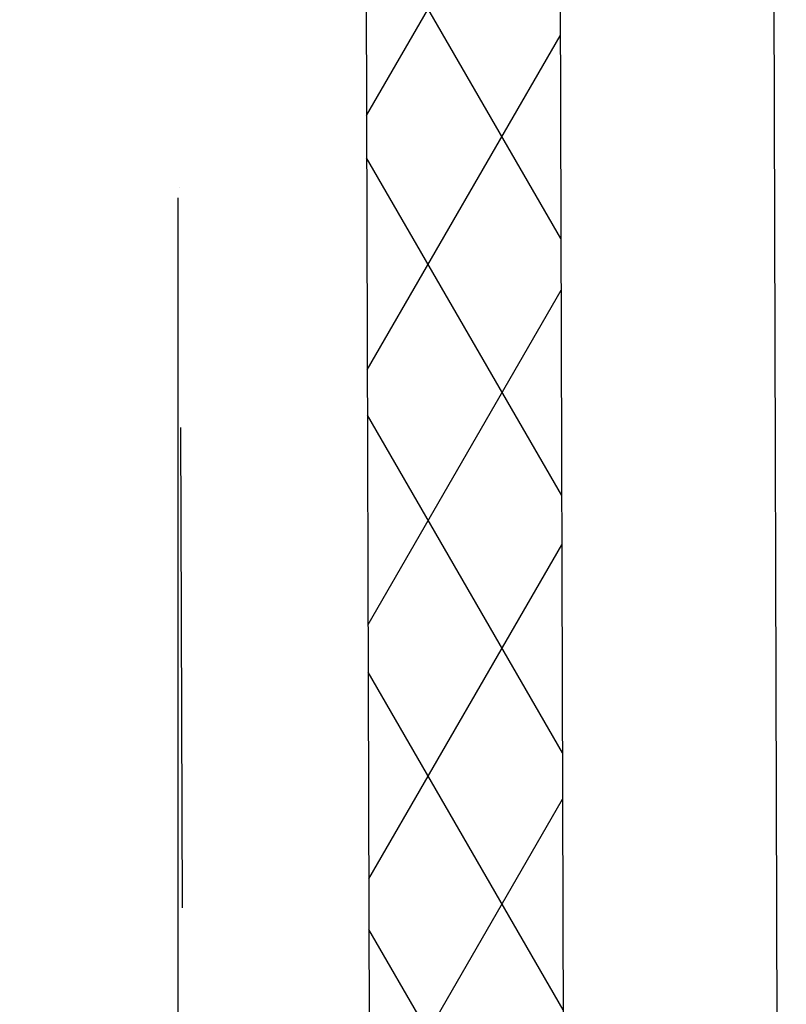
# Model space of a CAD drawing. Header units: millimetres. Extents: x -32221 to 212500, y 31663 to 93766.
# Tile 267 of 279: x 90158 to 90563, y 61034 to 61554. Entities that reach past the tile are written whole.
import ezdxf

# ---------------------------------------------------------------- set-up
doc = ezdxf.new("R2010")
doc.units = ezdxf.units.MM
doc.linetypes.add('DASHDOTX2', pattern=[50.8, 25.4, -12.7, 0, -12.7])
doc.layers.add('osie', color=251, linetype='Continuous')
doc.layers.add('Sciany', color=251, linetype='Continuous')

msp = doc.modelspace()

# ---------------------------------------------------------------- hatches: boundary and pattern name
at = {"layer": 'Sciany', "true_color": 0x636466, "transparency": 33554687}
h = msp.add_hatch(dxfattribs=at)
h.set_pattern_fill('DIAMONDS', color=251, scale=21.298246, angle=360, style=0)
h.set_pattern_definition([(60, (74679.455, 27072.76), (-58.56231, 33.81097), []), (120, (74679.455, 27072.76), (-58.56231, -33.81097), [])])
h.paths.add_polyline_path([(88656.625, 62052.787), (79453.975, 62062.25), (79453.975, 61960.019), (88656.519, 61950.599)])
h.paths.add_polyline_path([(90450.502, 59450.093), (90442.433, 62050.95), (89849.325, 62051.56), (89849.219, 61949.228), (90340.202, 61948.719), (90347.912, 59463.521)])
h.paths.add_polyline_path([(89271.837, 47649.75), (89271.837, 50675.258), (89166.831, 50684.438), (89169.606, 47649.62)])
h.paths.add_polyline_path([(90134.206, 47841.043), (90143.718, 47841.033), (90340.202, 47840.829), (90347.912, 45355.632), (90450.502, 45342.204), (90442.433, 47943.061), (90152.927, 47943.33), (90134.217, 47943.347), (90134.251, 47884.562)])
h.paths.add_polyline_path([(79426.116, 33439.499), (89271.837, 33439.499), (89271.837, 36567.368), (89166.831, 36576.548), (89169.606, 33541.73), (79426.206, 33529.807)])

# ---------------------------------------------------------------- linework, layer by layer
at = {"layer": 'osie', "color": 251, "linetype": 'DASHDOTX2', "ltscale": 25, "true_color": 0x636466}
msp.add_line((90241.854, 62730.045), (90241.854, 33019.002), dxfattribs=at)
at = {"layer": 'Sciany', "color": 251, "true_color": 0x636466}
for p, q in [((90554.939, 62169.578), (90563.422, 59435.313)), ((90442.433, 62050.95), (90450.469, 59449.834)), ((90340.202, 61948.719), (90347.848, 59463.027))]:
    msp.add_line(p, q, dxfattribs=at)
at = {"layer": 'Sciany', "color": 251, "linetype": 'DASHDOTX2', "ltscale": 10, "true_color": 0x636466}
msp.add_line((90241.854, 61846.663), (90248.958, 59475.128), dxfattribs=at)

doc.saveas('drawing.dxf')
